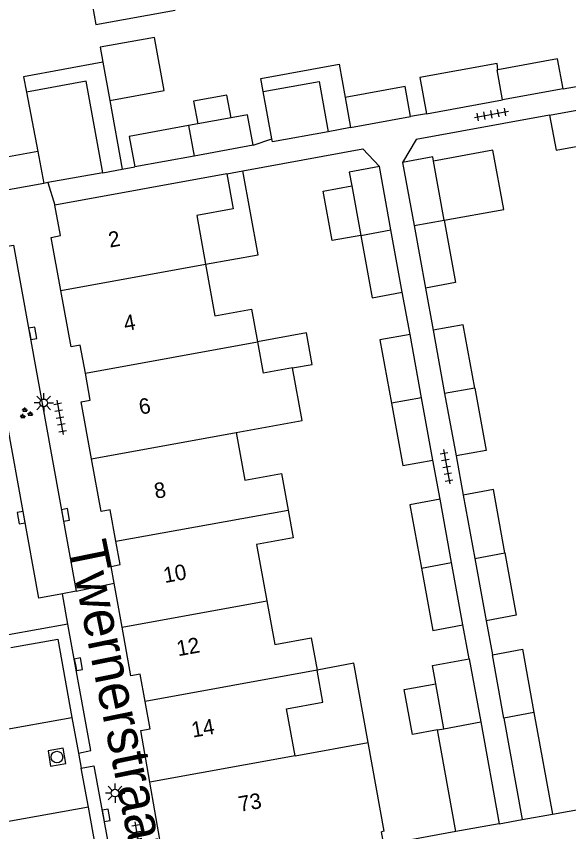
# Model space of a CAD drawing. Extents: x 132999 to 136000, y 398499 to 400501.
# Drawn here: x 133050.2 to 133085.9, y 398527.6 to 398580.3 of the extents above; entities that cross this region are included whole.
import ezdxf

# ---------------------------------------------------------------- set-up
doc = ezdxf.new("R2010")
doc.units = 0
for name, color, linetype in [('gg-afsc-erfafscheiding', 7, 'Continuous'), ('gg-afsc-hekwerk', 7, 'Continuous'), ('gg-afsc-muur', 7, 'Continuous'), ('gg-anno-huisnummerreeks BGT', 7, 'Continuous'), ('gg-anno-openbare ruimte label', 7, 'Continuous'), ('gg-bbg-bijgebouw', 7, 'Continuous'), ('gg-bbg-gedigitaliseerde bebouwing', 7, 'Continuous'), ('gg-bbg-gedigitaliseerde bijgebouw', 7, 'Continuous'), ('gg-bbg-hoofdgebouw', 7, 'Continuous'), ('gg-bbg-luifel en loopbrug', 7, 'Continuous'), ('gg-bbg-tussenscheiding', 7, 'Continuous'), ('gg-knt-verharding', 7, 'Continuous'), ('gg-knt-verharding nz', 7, 'Continuous'), ('gt-grn-vlakafsluiter', 7, 'Continuous'), ('gt-grn-weggrens', 7, 'Continuous'), ('gt-symb-groenvak', 7, 'Continuous'), ('gt-symb-kolk', 7, 'Continuous'), ('gt-symb-lichtmast', 7, 'Continuous'), ('gt-symb-rioolschacht', 7, 'Continuous'), ('gt-symb-tegel verharding', 7, 'Continuous')]:
    doc.layers.add(name, color=color, linetype=linetype)

# ---------------------------------------------------------------- blocks, each defined once
blk = doc.blocks.new('gt0-TEG1')
at = {"layer": 'gt-symb-tegel verharding'}
for p, q in [((-1.125, 0), (1.125, 0)), ((-0.9, -0.25), (-0.9, 0.25)), ((-0.45, -0.25), (-0.45, 0.25)), ((0, -0.25), (0, 0.25)), ((0.45, -0.25), (0.45, 0.25)), ((0.9, -0.25), (0.9, 0.25))]:
    blk.add_line(p, q, dxfattribs=at)
blk = doc.blocks.new('gt0-RS')
at = {"layer": 'gt-symb-rioolschacht'}
blk.add_lwpolyline([(-0.5, -0.5), (0.5, -0.5), (0.5, 0.5), (-0.5, 0.5)], close=True, dxfattribs=at)
blk.add_circle((0, 0), 0.375, dxfattribs=at)
blk = doc.blocks.new('gt0-KOLK')
at = {"layer": 'gt-symb-kolk'}
blk.add_lwpolyline([(0, 0), (0.375, 0), (0.375, 0.4), (-0.375, 0.4), (-0.375, 0), (0, 0)], dxfattribs=at)
blk = doc.blocks.new('gt0-GRVAK')
at = {"layer": 'gt-symb-groenvak'}
for p, q in [((-0.11, 0.189), (-0.228, 0.24)), ((-0.182, 0.153), (0.088, 0.153)), ((-0.091, 0.211), (-0.156, 0.322)), ((-0.047, 0.214), (-0.047, 0.393)), ((-0.004, 0.211), (0.061, 0.322)), ((0.015, 0.189), (0.133, 0.24)), ((0.262, -0.052), (0.197, 0.059)), ((0.305, -0.049), (0.305, 0.13)), ((0.349, -0.052), (0.414, 0.059)), ((-0.245, -0.228), (-0.363, -0.177)), ((-0.318, -0.264), (-0.047, -0.264)), ((-0.226, -0.206), (-0.291, -0.095)), ((-0.183, -0.203), (-0.183, -0.024)), ((-0.139, -0.206), (-0.074, -0.095)), ((-0.12, -0.228), (-0.002, -0.177)), ((0.243, -0.074), (0.125, -0.023)), ((0.17, -0.11), (0.441, -0.11)), ((0.368, -0.074), (0.486, -0.023))]:
    blk.add_line(p, q, dxfattribs=at)
blk = doc.blocks.new('gt0-LMAST')
at = {"layer": 'gt-symb-lichtmast'}
for p, q in [((-0.005, 0.246), (-0.005, 0.621)), ((-0.182, 0.173), (-0.447, 0.438)), ((0.172, 0.173), (0.437, 0.438)), ((-0.255, -0.004), (-0.63, -0.004)), ((-0.182, -0.181), (-0.447, -0.446)), ((-0.005, -0.254), (-0.005, -0.629)), ((0.437, -0.446), (0.172, -0.181)), ((0.245, -0.004), (0.62, -0.004))]:
    blk.add_line(p, q, dxfattribs=at)
blk.add_circle((-0.005, -0.004), 0.25, dxfattribs=at)

msp = doc.modelspace()

# ---------------------------------------------------------------- linework, layer by layer
at = {"layer": 'gg-afsc-erfafscheiding'}
for p, q in [((133085.488, 398575.591), (133087.683, 398575.996)), ((133076.671, 398573.986), (133075.643, 398573.798)), ((133065.475, 398571.944), (133066.681, 398572.353)), ((133057.02, 398570.402), (133057.832, 398570.549)), ((133076.598, 398562.723), (133077.1, 398559.99)), ((133075.61, 398559.719), (133075.108, 398562.453)), ((133077.551, 398549.072), (133077.086, 398551.6)), ((133078.577, 398551.871), (133079.041, 398549.344)), ((133079.432, 398538.753), (133079.027, 398540.953)), ((133080.517, 398541.224), (133080.922, 398539.025))]:
    msp.add_line(p, q, dxfattribs=at)
for points in [[(133084.625, 398573.9), (133075.992, 398572.326), (133075.122, 398570.843)], [(133064.811, 398570.3), (133072.552, 398571.711), (133073.632, 398570.571)]]:
    msp.add_lwpolyline(points, dxfattribs=at)
at = {"layer": 'gg-afsc-hekwerk'}
msp.add_line((133054.038, 398543.124), (133053.147, 398542.956), dxfattribs=at)
for points in [[(133047.553, 398565.087), (133050, 398565.502), (133054.038, 398543.124)], [(133053.147, 398542.956), (133051.628, 398542.67), (133047.553, 398565.087)]]:
    msp.add_lwpolyline(points, dxfattribs=at)
at = {"layer": 'gg-afsc-muur'}
for points in [[(133084.803, 398528.722), (133090.431, 398529.743), (133090.291, 398530.579)], [(133078.565, 398527.591), (133073.904, 398526.746), (133073.754, 398527.585)]]:
    msp.add_lwpolyline(points, dxfattribs=at)
at = {"layer": 'gg-bbg-bijgebouw'}
for p, q in [((133085.488, 398575.591), (133085.139, 398577.529)), ((133066.681, 398572.353), (133066.127, 398575.415)), ((133071.408, 398575.035), (133071.76, 398573.096)), ((133064.048, 398573.718), (133061.889, 398573.324)), ((133071.76, 398573.096), (133075.643, 398573.798)), ((133061.889, 398573.324), (133061.294, 398573.215)), ((133065.475, 398571.944), (133061.654, 398571.247)), ((133061.654, 398571.247), (133057.832, 398570.549)), ((133055.765, 398570.176), (133052.215, 398569.531)), ((133051.95, 398569.483), (133048.113, 398568.786)), ((133052.215, 398569.531), (133051.95, 398569.483)), ((133081.664, 398534.934), (133080.922, 398539.025)), ((133079.432, 398538.753), (133080.171, 398534.677)), ((133077.79, 398534.242), (133077.263, 398537.149)), ((133083.612, 398535.287), (133084.803, 398528.722)), ((133080.171, 398534.677), (133081.364, 398528.097)), ((133081.664, 398534.934), (133082.855, 398528.369)), ((133078.565, 398527.591), (133077.372, 398534.166)), ((133082.855, 398528.369), (133084.803, 398528.722)), ((133081.364, 398528.097), (133078.565, 398527.591))]:
    msp.add_line(p, q, dxfattribs=at)
for points in [[(133075.643, 398573.798), (133075.294, 398575.736), (133071.408, 398575.035)], [(133065.475, 398571.944), (133065.114, 398573.912), (133064.048, 398573.718)], [(133061.294, 398573.215), (133057.473, 398572.517), (133057.832, 398570.549)], [(133080.922, 398539.025), (133082.87, 398539.379), (133083.612, 398535.287)], [(133077.263, 398537.149), (133077.051, 398538.323), (133079.432, 398538.753)]]:
    msp.add_lwpolyline(points, dxfattribs=at)
at = {"layer": 'gg-bbg-gedigitaliseerde bebouwing'}
for p, q in [((133084.625, 398573.9), (133095.745, 398575.922)), ((133063.769, 398570.11), (133052.662, 398568.069))]:
    msp.add_line(p, q, dxfattribs=at)
msp.add_lwpolyline([(133064.375, 398553.383), (133068.632, 398554.159), (133068.014, 398557.557)], dxfattribs=at)
at = {"layer": 'gg-bbg-gedigitaliseerde bijgebouw'}
for p, q in [((133085.139, 398577.529), (133081.287, 398576.83)), ((133050.835, 398575.387), (133051.555, 398571.545)), ((133085.488, 398575.591), (133081.581, 398574.88)), ((133076.671, 398573.986), (133081.581, 398574.88)), ((133051.555, 398571.545), (133047.738, 398570.852)), ((133077.812, 398567.105), (133077.118, 398570.93)), ((133074.374, 398566.479), (133073.632, 398570.571)), ((133075.122, 398570.843), (133075.864, 398566.752)), ((133071.846, 398569.324), (133072.426, 398566.126)), ((133075.864, 398566.752), (133076.598, 398562.723)), ((133075.108, 398562.453), (133074.374, 398566.479)), ((133077.1, 398559.99), (133077.842, 398555.899)), ((133076.352, 398555.627), (133075.61, 398559.719)), ((133077.086, 398551.6), (133076.352, 398555.627)), ((133077.842, 398555.899), (133078.577, 398551.871)), ((133079.041, 398549.344), (133079.783, 398545.253)), ((133078.293, 398544.98), (133077.551, 398549.072)), ((133079.783, 398545.253), (133080.517, 398541.224)), ((133079.027, 398540.953), (133078.293, 398544.98)), ((133077.372, 398534.166), (133077.79, 398534.242))]:
    msp.add_line(p, q, dxfattribs=at)
for points in [[(133081.287, 398576.83), (133081.227, 398577.238), (133076.244, 398576.331), (133076.671, 398573.986)], [(133055.765, 398570.176), (133054.692, 398576.087), (133050.835, 398575.387)], [(133066.127, 398575.415), (133069.728, 398576.066), (133070.316, 398572.817)], [(133070.316, 398572.817), (133066.715, 398572.167), (133066.681, 398572.353)], [(133077.118, 398570.93), (133077.07, 398571.197), (133075.122, 398570.843)], [(133073.632, 398570.571), (133071.684, 398570.217), (133071.846, 398569.324)], [(133077.812, 398567.105), (133078.546, 398563.078), (133076.598, 398562.723)], [(133072.426, 398566.126), (133073.16, 398562.098), (133075.108, 398562.453)], [(133079.79, 398556.252), (133079.048, 398560.344), (133077.1, 398559.99)], [(133068.014, 398557.557), (133069.292, 398557.789), (133068.922, 398559.826), (133065.747, 398559.249)], [(133075.61, 398559.719), (133073.662, 398559.365), (133074.404, 398555.274)], [(133079.79, 398556.252), (133080.524, 398552.226), (133078.577, 398551.871)], [(133074.404, 398555.274), (133075.139, 398551.245), (133077.086, 398551.6)], [(133081.731, 398545.606), (133080.989, 398549.698), (133079.041, 398549.344)], [(133077.551, 398549.072), (133075.603, 398548.718), (133076.345, 398544.627)], [(133081.731, 398545.606), (133082.465, 398541.579), (133080.517, 398541.224)], [(133076.345, 398544.627), (133077.079, 398540.598), (133079.027, 398540.953)]]:
    msp.add_lwpolyline(points, dxfattribs=at)
at = {"layer": 'gg-bbg-hoofdgebouw'}
for p, q in [((133057.007, 398540.809), (133056.491, 398543.651)), ((133068.177, 398532.489), (133072.897, 398533.35)), ((133073.935, 398527.618), (133072.897, 398533.35)), ((133059.451, 398527.076), (133058.805, 398530.779)), ((133073.935, 398527.618), (133073.754, 398527.585))]:
    msp.add_line(p, q, dxfattribs=at)
for points in [[(133054.875, 398582.194), (133055.32, 398579.748), (133060.424, 398580.678)], [(133084.625, 398573.9), (133085.038, 398571.629), (133087.399, 398572.059), (133087.96, 398568.986)], [(133063.769, 398570.11), (133064.184, 398567.837), (133061.824, 398567.407), (133062.397, 398564.257)], [(133053.051, 398562.557), (133052.423, 398565.982), (133053.021, 398566.113), (133052.662, 398568.069)], [(133062.397, 398564.257), (133063.002, 398560.934), (133065.363, 398561.363), (133065.747, 398559.249)], [(133054.633, 398557.228), (133054.307, 398559.027), (133053.718, 398558.918), (133053.051, 398562.557)], [(133055.034, 398551.684), (133054.364, 398555.372), (133054.95, 398555.479), (133054.633, 398557.228)], [(133064.375, 398553.383), (133064.934, 398550.308), (133067.295, 398550.737), (133067.724, 398548.376)], [(133056.611, 398546.354), (133056.24, 398548.398), (133055.651, 398548.288), (133055.034, 398551.684)], [(133067.724, 398548.376), (133068.049, 398546.585), (133065.689, 398546.155), (133066.353, 398542.509)], [(133056.491, 398543.651), (133056.294, 398544.736), (133056.883, 398544.856), (133056.611, 398546.354)], [(133066.353, 398542.509), (133066.867, 398539.682), (133069.227, 398540.111), (133069.605, 398538.035)], [(133058.487, 398536.003), (133058.163, 398537.776), (133057.579, 398537.658), (133057.007, 398540.809)], [(133068.177, 398532.489), (133067.622, 398535.529), (133069.983, 398535.959), (133069.605, 398538.035)], [(133058.805, 398530.779), (133058.222, 398534.118), (133058.812, 398534.229), (133058.487, 398536.003)]]:
    msp.add_lwpolyline(points, dxfattribs=at)
at = {"layer": 'gg-bbg-luifel en loopbrug'}
for p, q in [((133055.764, 398577.309), (133056.211, 398574.849)), ((133056.211, 398574.849), (133057.02, 398570.402)), ((133071.76, 398573.096), (133070.316, 398572.817)), ((133055.765, 398570.176), (133057.02, 398570.402)), ((133063.769, 398570.11), (133064.811, 398570.3))]:
    msp.add_line(p, q, dxfattribs=at)
for points in [[(133056.211, 398574.849), (133059.716, 398575.488), (133059.092, 398578.919), (133055.587, 398578.28), (133055.764, 398577.309)], [(133055.764, 398577.309), (133050.632, 398576.376), (133050.835, 398575.387)], [(133066.127, 398575.415), (133065.973, 398576.269), (133071.021, 398577.18), (133071.408, 398575.035)], [(133064.048, 398573.718), (133063.779, 398575.194), (133061.619, 398574.8), (133061.889, 398573.324)], [(133077.812, 398567.105), (133081.656, 398567.802), (133080.963, 398571.627), (133077.118, 398570.93)], [(133062.397, 398564.257), (133065.798, 398564.876), (133064.811, 398570.3)], [(133072.426, 398566.126), (133070.576, 398565.789), (133069.994, 398568.987), (133071.846, 398569.324)], [(133072.897, 398533.35), (133071.979, 398538.469), (133069.605, 398538.035)], [(133077.372, 398534.166), (133075.755, 398533.871), (133075.224, 398536.777), (133077.263, 398537.149)]]:
    msp.add_lwpolyline(points, dxfattribs=at)
at = {"layer": 'gg-bbg-tussenscheiding'}
for p, q in [((133061.294, 398573.215), (133061.654, 398571.247)), ((133051.555, 398571.545), (133051.95, 398569.483)), ((133075.864, 398566.752), (133077.812, 398567.105)), ((133072.426, 398566.126), (133074.374, 398566.479)), ((133053.051, 398562.557), (133062.397, 398564.257)), ((133054.633, 398557.228), (133065.747, 398559.249)), ((133065.747, 398559.249), (133066.117, 398557.211)), ((133068.014, 398557.557), (133066.117, 398557.211)), ((133079.79, 398556.252), (133077.842, 398555.899)), ((133076.352, 398555.627), (133074.404, 398555.274)), ((133055.034, 398551.684), (133064.375, 398553.383)), ((133056.611, 398546.354), (133067.724, 398548.376)), ((133079.783, 398545.253), (133081.731, 398545.606)), ((133076.345, 398544.627), (133078.293, 398544.98)), ((133057.007, 398540.809), (133066.353, 398542.509)), ((133069.605, 398538.035), (133058.487, 398536.003)), ((133083.612, 398535.287), (133081.664, 398534.934)), ((133077.79, 398534.242), (133080.171, 398534.677)), ((133068.177, 398532.489), (133058.805, 398530.779))]:
    msp.add_line(p, q, dxfattribs=at)
msp.add_lwpolyline([(133081.581, 398574.88), (133081.228, 398576.819), (133081.287, 398576.83)], dxfattribs=at)
at = {"layer": 'gg-knt-verharding'}
for p, q in [((133053.509, 398540.996), (133049.667, 398540.299)), ((133053.768, 398534.978), (133054.188, 398532.671)), ((133054.834, 398529.179), (133054.365, 398531.695))]:
    msp.add_line(p, q, dxfattribs=at)
for points in [[(133054.188, 398532.671), (133054.996, 398532.837), (133053.509, 398540.996)], [(133049.813, 398539.487), (133052.849, 398540.033), (133053.768, 398534.978)], [(133054.365, 398531.695), (133055.186, 398531.836), (133056.865, 398522.713)], [(133024.915, 398523.777), (133025.895, 398518.732), (133055.73, 398524.126), (133054.834, 398529.179)]]:
    msp.add_lwpolyline(points, dxfattribs=at)
at = {"layer": 'gg-knt-verharding nz'}
for p, q in [((133019.089, 398528.632), (133053.768, 398534.978)), ((133054.834, 398529.179), (133024.915, 398523.777))]:
    msp.add_line(p, q, dxfattribs=at)
at = {"layer": 'gt-grn-vlakafsluiter'}
msp.add_line((133054.188, 398532.671), (133054.365, 398531.695), dxfattribs=at)
at = {"layer": 'gt-grn-weggrens'}
for p, q in [((133052.215, 398569.531), (133052.662, 398568.069)), ((133054.038, 398543.124), (133056.491, 398543.651)), ((133053.509, 398540.996), (133053.147, 398542.956)), ((133081.364, 398528.097), (133082.855, 398528.369))]:
    msp.add_line(p, q, dxfattribs=at)

# ---------------------------------------------------------------- block references
at = {"layer": 'gt-symb-groenvak'}
msp.add_blockref('gt0-GRVAK', (133050.775, 398554.614), dxfattribs=at)
at = {"layer": 'gt-symb-kolk'}
for p, rotation in [((133051.037, 398559.755), -79.80279442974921), ((133050.679, 398547.919), 100.25359802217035), ((133053.153, 398548.028), -79.85920685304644), ((133053.987, 398538.373), -79.56697526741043), ((133055.78, 398528.611), -79.74640197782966)]:
    msp.add_blockref('gt0-KOLK', p, dxfattribs=dict(at, rotation=rotation))
at = {"layer": 'gt-symb-lichtmast'}
for p in [(133051.949, 398555.303), (133056.556, 398530.087)]:
    msp.add_blockref('gt0-LMAST', p, dxfattribs=at)
at = {"layer": 'gt-symb-rioolschacht', "rotation": 99.79214624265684}
msp.add_blockref('gt0-RS', (133052.799, 398532.41), dxfattribs=at)
at = {"layer": 'gt-symb-tegel verharding'}
for p, rotation in [((133080.866, 398573.942), 10.36632260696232), ((133052.998, 398554.363), -79.57734546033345), ((133077.968, 398551.172), -79.69002960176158), ((133058.045, 398527.11), 100.30997039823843)]:
    msp.add_blockref('gt0-TEG1', p, dxfattribs=dict(at, rotation=rotation))

# ---------------------------------------------------------------- texts
at = {"layer": 'gg-anno-huisnummerreeks BGT'}
for s, rotation, p in [('2', 10.4, (133056.215, 398565.327)), ('4', 10.4, (133057.204, 398559.932)), ('6', 10.3, (133058.186, 398554.536)), ('8', 10.3, (133059.175, 398549.097)), ('10', 10.3, (133059.766, 398543.653)), ('12', 10.3, (133060.626, 398538.921)), ('14', 9.9, (133061.573, 398533.666)), ('73', 10.3, (133064.618, 398528.863))]:
    msp.add_text(s, height=1, rotation=rotation, dxfattribs=at).set_placement(p)
at = {"layer": 'gg-anno-openbare ruimte label'}
msp.add_text('Twernerstraat', height=2.5, rotation=281.5, dxfattribs=at).set_placement((133053.501, 398546.131))

doc.saveas('drawing.dxf')
